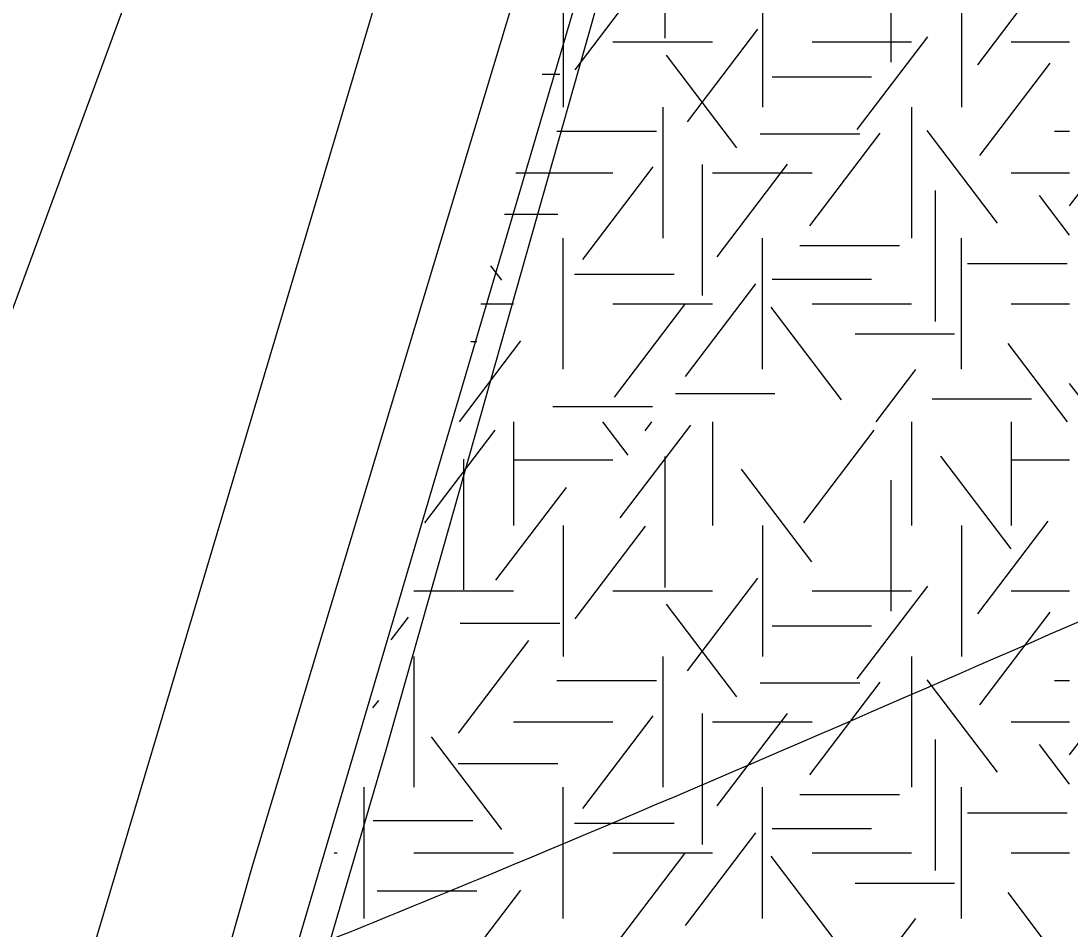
# Model space of a CAD drawing. Extents: x 419101 to 420177, y 4451541 to 4452254.
# Drawn here: x 419849.87 to 419864.02, y 4451633.54 to 4451645.79 of the extents above; entities that cross this region are included whole.
import ezdxf

# ---------------------------------------------------------------- set-up
doc = ezdxf.new("R2010")
doc.units = 0
for name, color, linetype in [('2_KADASTRO', 7, 'Continuous'), ('3_HALİHAZIR', 7, 'Continuous'), ('Level 28', 7, 'Continuous'), ('Level 41', 7, 'Continuous'), ('Level 62', 7, 'Continuous')]:
    doc.layers.add(name, color=color, linetype=linetype)

msp = doc.modelspace()

# ---------------------------------------------------------------- linework, layer by layer
at = {"layer": '2_KADASTRO'}
msp.add_lwpolyline([(419820.264, 4451544.16), (419824.813, 4451554.446), (419833.565, 4451576.576), (419844.774, 4451607.102), (419842.324, 4451608.225), (419840.963, 4451614.622), (419846.138, 4451628.013), (419847.053, 4451634.549), (419851.843, 4451647.558), (419857.463, 4451659.852), (419863.066, 4451672.719), (419864.62, 4451681.733)], dxfattribs=at)
at = {"layer": '3_HALİHAZIR'}
for points in [[(419858.657, 4451653.339), (419856.858, 4451647.217), (419852.994, 4451634.388), (419849.594, 4451622.437), (419845.502, 4451609.533), (419841.448, 4451597.45), (419836.927, 4451585.623), (419832.371, 4451573.643), (419827.96, 4451562.638), (419822.259, 4451547.394), (419821.043, 4451544.152)], [(419844.271, 4451602.4), (419844.354, 4451602.616), (419848.66, 4451615.015), (419854.798, 4451635.955), (419859.652, 4451653.101), (419859.718, 4451653.327)]]:
    msp.add_lwpolyline(points, dxfattribs=at)
for points in [[(419852.54, 4451632.783), (419856.044, 4451634.211), (419871.444, 4451640.781), (419887.184, 4451646.621), (419902.374, 4451652.471), (419903.245, 4451652.867)], [(419846.731, 4451613.4), (419846.734, 4451613.401), (419851.514, 4451616.401), (419885.634, 4451630.941), (419888.984, 4451632.301), (419889.844, 4451632.681), (419890.744, 4451632.961), (419895.264, 4451633.531), (419919.823, 4451636.751), (419931.005, 4451651.381), (419931.911, 4451652.564)], [(419839.353, 4451591.962), (419839.364, 4451591.971), (419844.374, 4451596.271), (419851.394, 4451601.551), (419855.474, 4451603.971), (419875.934, 4451611.761), (419891.494, 4451615.431), (419906.684, 4451617.851), (419924.462, 4451620.917), (419940.295, 4451639.301), (419940.435, 4451639.501), (419940.605, 4451639.681)]]:
    msp.add_spline(points, degree=3, dxfattribs=at)
at = {"layer": 'Level 28'}
msp.add_lwpolyline([(419844.35, 4451603.432), (419844.748, 4451604.472), (419847.312, 4451612.044), (419872.817, 4451698.387), (419872.086, 4451699.465), (419877.866, 4451703.382), (419878.674, 4451702.189)], dxfattribs=at)
at = {"layer": 'Level 41'}
for p, q in [((419858.558, 4451647.324), (419858.558, 4451645.557)), ((419861.606, 4451647.003), (419861.606, 4451645.236)), ((419857.347, 4451645.131), (419858.296, 4451646.381)), ((419859.874, 4451646.393), (419859.874, 4451644.626)), ((419862.56, 4451646.393), (419862.56, 4451644.626)), ((419862.56, 4451646.393), (419862.56, 4451644.626)), ((419862.78, 4451645.2), (419863.729, 4451646.45)), ((419857.188, 4451646.145), (419857.188, 4451644.626)), ((419858.864, 4451644.43), (419859.815, 4451645.679)), ((419857.859, 4451645.509), (419859.202, 4451645.509)), ((419860.545, 4451645.509), (419861.888, 4451645.509)), ((419861.155, 4451644.325), (419862.104, 4451645.575)), ((419863.231, 4451645.509), (419864.019, 4451645.509)), ((419859.53, 4451644.08), (419858.58, 4451645.329)), ((419862.806, 4451643.974), (419863.756, 4451645.223)), ((419856.903, 4451645.075), (419857.14, 4451645.075)), ((419860.005, 4451645.039), (419861.348, 4451645.039)), ((419858.531, 4451644.626), (419858.531, 4451642.859)), ((419861.888, 4451644.626), (419861.888, 4451642.859)), ((419857.103, 4451644.302), (419858.446, 4451644.302)), ((419859.845, 4451644.269), (419861.188, 4451644.269)), ((419860.515, 4451643.028), (419861.465, 4451644.278)), ((419863.045, 4451643.062), (419862.096, 4451644.311)), ((419863.815, 4451644.302), (419864.019, 4451644.302)), ((419864.019, 4451643.296), (419864.578, 4451644.032)), ((419857.452, 4451642.572), (419858.402, 4451643.822)), ((419859.063, 4451643.854), (419859.063, 4451642.086)), ((419859.263, 4451642.608), (419860.212, 4451643.857)), ((419856.547, 4451643.742), (419857.859, 4451643.742)), ((419859.202, 4451643.742), (419860.545, 4451643.742)), ((419863.231, 4451643.742), (419864.019, 4451643.742)), ((419862.206, 4451643.504), (419862.206, 4451641.736)), ((419864.019, 4451642.902), (419863.613, 4451643.436)), ((419856.398, 4451643.182), (419857.113, 4451643.182)), ((419857.188, 4451641.091), (419857.188, 4451642.859)), ((419859.874, 4451641.091), (419859.874, 4451642.859)), ((419862.56, 4451641.091), (419862.56, 4451642.859)), ((419860.379, 4451642.761), (419861.722, 4451642.761)), ((419862.642, 4451642.516), (419863.985, 4451642.516)), ((419856.36, 4451642.291), (419856.212, 4451642.486)), ((419857.342, 4451642.376), (419858.685, 4451642.376)), ((419858.838, 4451640.994), (419859.787, 4451642.244)), ((419860.005, 4451642.305), (419861.348, 4451642.305)), ((419856.076, 4451641.975), (419856.516, 4451641.975)), ((419857.859, 4451641.975), (419859.202, 4451641.975)), ((419857.878, 4451640.715), (419858.827, 4451641.964)), ((419860.941, 4451640.68), (419859.991, 4451641.929)), ((419860.545, 4451641.975), (419861.888, 4451641.975)), ((419863.231, 4451641.975), (419864.019, 4451641.975)), ((419861.124, 4451641.568), (419862.467, 4451641.568)), ((419855.787, 4451640.382), (419856.616, 4451641.473)), ((419855.94, 4451641.464), (419856.021, 4451641.464)), ((419863.99, 4451640.382), (419863.188, 4451641.438)), ((419861.407, 4451640.382), (419861.944, 4451641.088)), ((419864.413, 4451640.382), (419864.019, 4451640.9)), ((419858.701, 4451640.763), (419860.044, 4451640.763)), ((419862.163, 4451640.694), (419863.506, 4451640.694)), ((419857.049, 4451640.588), (419858.392, 4451640.588)), ((419856.516, 4451640.382), (419856.516, 4451638.984)), ((419858.065, 4451639.93), (419857.721, 4451640.382)), ((419858.291, 4451640.262), (419858.382, 4451640.382)), ((419859.202, 4451640.382), (419859.202, 4451638.984)), ((419861.888, 4451640.382), (419861.888, 4451638.984)), ((419863.231, 4451640.382), (419863.231, 4451638.984)), ((419863.231, 4451640.382), (419863.231, 4451638.984)), ((419855.321, 4451639.019), (419856.27, 4451640.269)), ((419857.958, 4451639.088), (419858.908, 4451640.338)), ((419860.435, 4451639.019), (419861.384, 4451640.269)), ((419855.841, 4451639.88), (419855.841, 4451638.113)), ((419856.516, 4451639.868), (419857.859, 4451639.868)), ((419858.558, 4451639.915), (419858.558, 4451638.148)), ((419863.232, 4451638.668), (419862.283, 4451639.917)), ((419863.231, 4451639.868), (419864.019, 4451639.868)), ((419860.542, 4451638.493), (419859.593, 4451639.742)), ((419861.606, 4451639.594), (419861.606, 4451637.827)), ((419856.281, 4451638.247), (419857.23, 4451639.497)), ((419857.188, 4451638.984), (419857.188, 4451637.217)), ((419857.347, 4451637.722), (419858.296, 4451638.972)), ((419859.874, 4451638.984), (419859.874, 4451637.217)), ((419862.56, 4451638.984), (419862.56, 4451637.217)), ((419862.56, 4451638.984), (419862.56, 4451637.217)), ((419862.78, 4451637.791), (419863.729, 4451639.041)), ((419858.864, 4451637.021), (419859.815, 4451638.27)), ((419861.155, 4451636.916), (419862.104, 4451638.166)), ((419855.173, 4451638.1), (419856.516, 4451638.1)), ((419857.859, 4451638.1), (419859.202, 4451638.1)), ((419860.545, 4451638.1), (419861.888, 4451638.1)), ((419863.231, 4451638.1), (419864.019, 4451638.1)), ((419859.53, 4451636.671), (419858.58, 4451637.92)), ((419854.866, 4451637.439), (419855.099, 4451637.745)), ((419862.806, 4451636.565), (419863.756, 4451637.814)), ((419855.797, 4451637.666), (419857.14, 4451637.666)), ((419860.005, 4451637.63), (419861.348, 4451637.63)), ((419855.775, 4451636.179), (419856.724, 4451637.429)), ((419855.173, 4451637.217), (419855.173, 4451635.45)), ((419858.531, 4451637.217), (419858.531, 4451635.45)), ((419861.888, 4451637.217), (419861.888, 4451635.45)), ((419857.103, 4451636.893), (419858.446, 4451636.893)), ((419859.845, 4451636.86), (419861.188, 4451636.86)), ((419860.515, 4451635.619), (419861.465, 4451636.869)), ((419863.045, 4451635.653), (419862.096, 4451636.902)), ((419863.815, 4451636.893), (419864.019, 4451636.893)), ((419854.622, 4451636.521), (419854.699, 4451636.623)), ((419864.019, 4451635.887), (419864.578, 4451636.623)), ((419857.452, 4451635.163), (419858.402, 4451636.413)), ((419859.063, 4451636.445), (419859.063, 4451634.677)), ((419859.263, 4451635.199), (419860.212, 4451636.448)), ((419856.516, 4451636.333), (419857.859, 4451636.333)), ((419859.202, 4451636.333), (419860.545, 4451636.333)), ((419863.231, 4451636.333), (419864.019, 4451636.333)), ((419856.36, 4451634.882), (419855.411, 4451636.132)), ((419862.206, 4451636.095), (419862.206, 4451634.327)), ((419864.019, 4451635.493), (419863.613, 4451636.027)), ((419855.77, 4451635.773), (419857.113, 4451635.773)), ((419854.502, 4451633.682), (419854.502, 4451635.45)), ((419857.188, 4451633.682), (419857.188, 4451635.45)), ((419859.874, 4451633.682), (419859.874, 4451635.45)), ((419862.56, 4451633.682), (419862.56, 4451635.45)), ((419860.379, 4451635.352), (419861.722, 4451635.352)), ((419854.625, 4451635.001), (419855.968, 4451635.001)), ((419862.642, 4451635.107), (419863.985, 4451635.107)), ((419857.342, 4451634.967), (419858.685, 4451634.967)), ((419860.005, 4451634.896), (419861.348, 4451634.896)), ((419858.838, 4451633.585), (419859.787, 4451634.835)), ((419854.1, 4451634.566), (419854.14, 4451634.566)), ((419855.173, 4451634.566), (419856.516, 4451634.566)), ((419857.859, 4451634.566), (419859.202, 4451634.566)), ((419857.878, 4451633.306), (419858.827, 4451634.555)), ((419860.941, 4451633.271), (419859.991, 4451634.52)), ((419860.545, 4451634.566), (419861.888, 4451634.566)), ((419863.231, 4451634.566), (419864.019, 4451634.566)), ((419861.124, 4451634.159), (419862.467, 4451634.159)), ((419854.679, 4451634.055), (419856.021, 4451634.055)), ((419855.787, 4451632.973), (419856.616, 4451634.064)), ((419863.99, 4451632.973), (419863.188, 4451634.029)), ((419861.407, 4451632.973), (419861.944, 4451633.679))]:
    msp.add_line(p, q, dxfattribs=at)
at = {"layer": 'Level 62'}
msp.add_line((419872.885, 4451707.165), (419844.884, 4451613.291), dxfattribs=at)

doc.saveas('drawing.dxf')
